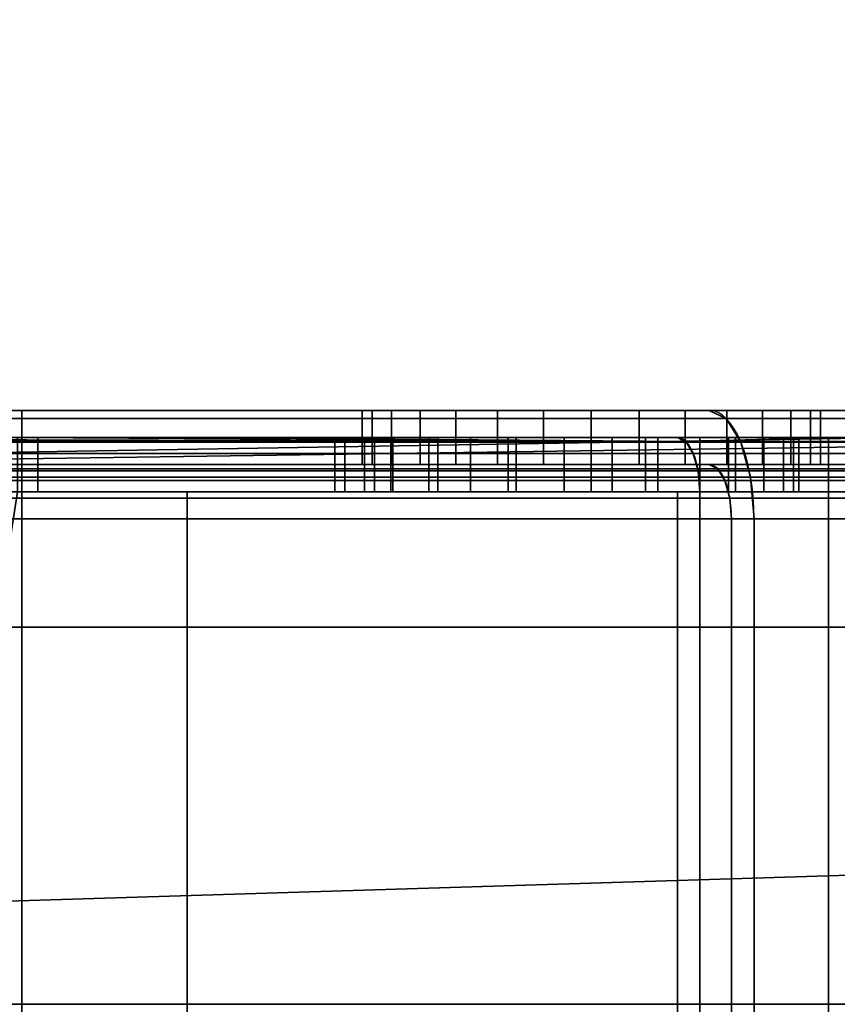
# Model space of a CAD drawing. Header units: millimetres. Extents: x -603 to 3703, y -115 to 193.
# Tile 449 of 656: x 1087 to 1103, y -25 to -7. Entities that reach past the tile are written whole.
import ezdxf

# ---------------------------------------------------------------- set-up
doc = ezdxf.new("R2010")
doc.units = ezdxf.units.MM
doc.layers.add('152', color=7, linetype='Continuous', true_color=0xffffff)

# ---------------------------------------------------------------- blocks, each defined once
blk = doc.blocks.new('UG_SURFACE_002')
at = {"layer": '152', "color": 252, "linetype": 'Continuous', "lineweight": 35}
for points in [[(2165, -18, 2212.25), (2165, 174.4, 2212.25), (835, 174.4, 2212.25), (835, -18, 2212.25)], [(985, -18, 2062.25), (985, 174.4, 2062.25), (2015, 174.4, 2062.25), (2015, -18, 2062.25)], [(2165, -18, 2212.25), (835, -18, 2212.25), (985, -18, 2062.25), (2015, -18, 2062.25)]]:
    blk.add_3dface(points, dxfattribs=at)
blk = doc.blocks.new('UG_SURFACE_055')
at = {"layer": '152', "color": 252, "linetype": 'Continuous', "lineweight": 35}
for points in [[(1023.5, -29.92, 2023.75), (1976.5, -29.92, 2023.75), (1976.5, 14.42, 2023.75), (1023.5, 14.42, 2023.75)], [(1025, -29.92, 2022.25), (1025, 14.42, 2022.25), (1975, 14.42, 2022.25), (1975, -29.92, 2022.25)], [(970, -18, 2077.25), (2030, -18, 2077.25), (2028.5, -18, 2075.75), (971.5, -18, 2075.75)], [(970, -18, 2077.25), (970, -29.92, 2077.25), (2030, -29.92, 2077.25), (2030, -18, 2077.25)], [(971.5, -18, 2075.75), (2028.5, -18, 2075.75), (2028.5, -29.92, 2075.75), (971.5, -29.92, 2075.75)]]:
    blk.add_3dface(points, dxfattribs=at)
blk = doc.blocks.new('UG_SURFACE_057')
at = {"layer": '152', "color": 252, "linetype": 'Continuous', "lineweight": 35}
for points in [[(1041, 4.014, -7.75), (1026, 4.014, -7.75), (1026, -24.953, -7.75), (1974, -24.953, -7.75)], [(1041, 4.014, -8.75), (1959, 4.014, -8.75), (1026, -24.953, -8.75)], [(1959, 4.014, -8.75), (1974, 4.014, -8.75), (1974, -24.953, -8.75), (1026, -24.953, -8.75)], [(1959, 4.014, -7.75), (1041, 4.014, -7.75), (1974, -24.953, -7.75)], [(1026, -25.835, -7.906), (1974, -25.835, -7.906), (1974, -24.953, -7.75), (1026, -24.953, -7.75)], [(1026, -24.953, -8.75), (1974, -24.953, -8.75), (1974, -25.493, -8.845), (1026, -25.493, -8.845)]]:
    blk.add_3dface(points, dxfattribs=at)
blk = doc.blocks.new('UG_SURFACE_197')
at = {"layer": '152', "color": 252, "linetype": 'Continuous', "lineweight": 35}
for points in [[(1100.489, -14.152, 1528.235), (1032, -14.152, 1528.235), (1032, -14, 1529), (1100.172, -14, 1529)], [(1078.785, -14, 1530.5), (1100.172, -14, 1529), (1032, -14, 1529)], [(1100.757, -14.586, 1527.586), (1032, -14.586, 1527.586), (1032, -14.152, 1528.235), (1100.489, -14.152, 1528.235)], [(1078.785, -14, 1530.5), (1080.698, -14, 1530.881), (1100.172, -14, 1529)], [(1100.172, -14, 1529), (1080.698, -14, 1530.881), (1082.32, -14, 1531.964)], [(1096.271, -14, 1544.617), (1082.32, -14, 1531.964), (1083.404, -14, 1533.587)], [(1082.32, -14, 1531.964), (1096.271, -14, 1544.617), (1098, -14, 1544.25), (1100.172, -14, 1529)], [(1083.404, -14, 1533.587), (1083.785, -14, 1535.5), (1094.842, -14, 1545.656), (1096.271, -14, 1544.617)], [(1083.785, -14, 1547.975), (1086.228, -14, 1550.527), (1093.773, -14, 1548.944), (1093.958, -14, 1547.187)], [(1093.958, -14, 1547.187), (1094.842, -14, 1545.656), (1083.785, -14, 1535.5), (1083.785, -14, 1547.975)], [(1086.853, -14, 1603.747), (1097.116, -14, 1552.657), (1095.502, -14, 1551.938), (1085.49, -14, 1560.489)], [(1087.161, -14, 1557.376), (1085.49, -14, 1560.489), (1095.502, -14, 1551.938)], [(1086.228, -14, 1550.527), (1087.422, -14, 1553.852), (1094.319, -14, 1550.625), (1093.773, -14, 1548.944)], [(1107, -14, 1610.172), (1098.884, -14, 1552.657), (1097.116, -14, 1552.657), (1086.853, -14, 1603.747)], [(1086.853, -14, 1603.747), (1087.5, -14, 1607), (1107, -14, 1610.172)], [(1086.853, -14, 1603.747), (1086.853, -15, 1603.747), (1087.5, -15, 1607), (1087.5, -14, 1607)], [(1095.502, -14, 1551.938), (1094.319, -14, 1550.625), (1087.422, -14, 1553.852), (1087.161, -14, 1557.376)], [(1100.172, -14, 1617), (1087.5, -14, 1617), (1087.5, -14.152, 1617.765), (1100.489, -14.152, 1617.765)], [(1087.5, -14, 1607), (1087.5, -14, 1617), (1100.172, -14, 1617), (1107, -14, 1610.172)], [(1087.5, -14, 1617), (1087.5, -14, 1607), (1087.5, -15, 1607), (1087.5, -15, 1617)], [(1087.5, -15, 1617), (1087.5, -15.076, 1617.383), (1087.5, -14.152, 1617.765), (1087.5, -14, 1617)], [(1100.489, -14.152, 1617.765), (1087.5, -14.152, 1617.765), (1087.5, -14.586, 1618.414), (1100.757, -14.586, 1618.414)], [(1087.5, -15.076, 1617.383), (1087.5, -15.293, 1617.707), (1087.5, -14.586, 1618.414), (1087.5, -14.152, 1617.765)], [(1093.773, -14, 1548.944), (1093.773, -15, 1548.944), (1093.958, -15, 1547.187), (1093.958, -14, 1547.187)], [(1094.319, -14, 1550.625), (1094.319, -15, 1550.625), (1093.773, -15, 1548.944), (1093.773, -14, 1548.944)], [(1093.958, -14, 1547.187), (1093.958, -15, 1547.187), (1094.842, -15, 1545.656), (1094.842, -14, 1545.656)], [(1095.502, -14, 1551.938), (1095.502, -15, 1551.938), (1094.319, -15, 1550.625), (1094.319, -14, 1550.625)], [(1094.842, -14, 1545.656), (1094.842, -15, 1545.656), (1096.271, -15, 1544.617), (1096.271, -14, 1544.617)], [(1097.116, -14, 1552.657), (1097.116, -15, 1552.657), (1095.502, -15, 1551.938), (1095.502, -14, 1551.938)], [(1096.271, -14, 1544.617), (1096.271, -15, 1544.617), (1098, -15, 1544.25), (1098, -14, 1544.25)], [(1098.884, -14, 1552.657), (1098.884, -15, 1552.657), (1097.116, -15, 1552.657), (1097.116, -14, 1552.657)], [(1107, -14, 1535.828), (1100.172, -14, 1529), (1098, -14, 1544.25), (1099.729, -14, 1544.617)], [(1098, -14, 1544.25), (1098, -15, 1544.25), (1099.729, -15, 1544.617), (1099.729, -14, 1544.617)], [(1100.498, -14, 1551.938), (1098.884, -14, 1552.657), (1107, -14, 1610.172)], [(1100.498, -14, 1551.938), (1100.498, -15, 1551.938), (1098.884, -15, 1552.657), (1098.884, -14, 1552.657)], [(1099.729, -14, 1544.617), (1101.158, -14, 1545.656), (1107, -14, 1535.828)], [(1099.729, -14, 1544.617), (1099.729, -15, 1544.617), (1101.158, -15, 1545.656), (1101.158, -14, 1545.656)], [(1107.765, -14.152, 1535.511), (1100.489, -14.152, 1528.235), (1100.172, -14, 1529), (1107, -14, 1535.828)], [(1100.489, -14.152, 1617.765), (1107.765, -14.152, 1610.489), (1107, -14, 1610.172), (1100.172, -14, 1617)], [(1108.414, -14.586, 1535.243), (1100.757, -14.586, 1527.586), (1100.489, -14.152, 1528.235), (1107.765, -14.152, 1535.511)], [(1100.757, -14.586, 1618.414), (1108.414, -14.586, 1610.757), (1107.765, -14.152, 1610.489), (1100.489, -14.152, 1617.765)], [(1107, -14, 1610.172), (1101.681, -14, 1550.625), (1100.498, -14, 1551.938)], [(1101.681, -14, 1550.625), (1101.681, -15, 1550.625), (1100.498, -15, 1551.938), (1100.498, -14, 1551.938)], [(1107, -14, 1535.828), (1101.158, -14, 1545.656), (1102.042, -14, 1547.187)], [(1101.158, -14, 1545.656), (1101.158, -15, 1545.656), (1102.042, -15, 1547.187), (1102.042, -14, 1547.187)], [(1102.227, -14, 1548.944), (1101.681, -14, 1550.625), (1107, -14, 1610.172), (1107, -14, 1535.828)], [(1102.227, -14, 1548.944), (1102.227, -15, 1548.944), (1101.681, -15, 1550.625), (1101.681, -14, 1550.625)], [(1102.042, -14, 1547.187), (1102.227, -14, 1548.944), (1107, -14, 1535.828)], [(1102.042, -14, 1547.187), (1102.042, -15, 1547.187), (1102.227, -15, 1548.944), (1102.227, -14, 1548.944)], [(1100.937, -15.235, 1527.152), (1032, -15.235, 1527.152), (1032, -14.586, 1527.586), (1100.757, -14.586, 1527.586)], [(1100.757, -14.586, 1618.414), (1087.5, -14.586, 1618.414), (1087.5, -15.235, 1618.848), (1100.937, -15.235, 1618.848)], [(1087.5, -15.293, 1617.707), (1087.5, -15.617, 1617.924), (1087.5, -15.235, 1618.848), (1087.5, -14.586, 1618.414)], [(1108.848, -15.235, 1535.063), (1100.937, -15.235, 1527.152), (1100.757, -14.586, 1527.586), (1108.414, -14.586, 1535.243)], [(1100.937, -15.235, 1618.848), (1108.848, -15.235, 1610.937), (1108.414, -14.586, 1610.757), (1100.757, -14.586, 1618.414)], [(1100.172, -15, 1529), (1032, -15, 1529), (1032, -15.076, 1528.617), (1100.33, -15.076, 1528.617)], [(1032, -15, 1529), (1100.172, -15, 1529), (1078.785, -15, 1530.5)], [(1085.49, -15, 1560.489), (1094.319, -15, 1550.625), (1095.502, -15, 1551.938), (1071.147, -15, 1603.747)], [(1072.99, -15, 1600.99), (1071.147, -15, 1603.747), (1095.502, -15, 1551.938)], [(1075.747, -15, 1599.147), (1072.99, -15, 1600.99), (1095.502, -15, 1551.938)], [(1095.502, -15, 1551.938), (1079, -15, 1598.5), (1075.747, -15, 1599.147)], [(1080.698, -15, 1530.881), (1078.785, -15, 1530.5), (1100.172, -15, 1529)], [(1082.253, -15, 1599.147), (1079, -15, 1598.5), (1095.502, -15, 1551.938), (1097.116, -15, 1552.657)], [(1082.32, -15, 1531.964), (1080.698, -15, 1530.881), (1100.172, -15, 1529)], [(1097.116, -15, 1552.657), (1085.01, -15, 1600.99), (1082.253, -15, 1599.147)], [(1083.404, -15, 1533.587), (1082.32, -15, 1531.964), (1100.172, -15, 1529)], [(1098, -15, 1544.25), (1083.785, -15, 1535.5), (1083.404, -15, 1533.587), (1100.172, -15, 1529)], [(1083.785, -15, 1547.975), (1083.785, -15, 1535.5), (1094.842, -15, 1545.656), (1093.958, -15, 1547.187)], [(1093.958, -15, 1547.187), (1093.773, -15, 1548.944), (1086.228, -15, 1550.527), (1083.785, -15, 1547.975)], [(1083.785, -15, 1535.5), (1098, -15, 1544.25), (1096.271, -15, 1544.617)], [(1096.271, -15, 1544.617), (1094.842, -15, 1545.656), (1083.785, -15, 1535.5)], [(1097.116, -15, 1552.657), (1086.853, -15, 1603.747), (1085.01, -15, 1600.99)], [(1094.319, -15, 1550.625), (1085.49, -15, 1560.489), (1087.161, -15, 1557.376)], [(1087.422, -15, 1553.852), (1086.228, -15, 1550.527), (1093.773, -15, 1548.944), (1094.319, -15, 1550.625)], [(1107, -15, 1610.172), (1087.5, -15, 1607), (1086.853, -15, 1603.747)], [(1086.853, -15, 1603.747), (1097.116, -15, 1552.657), (1098.884, -15, 1552.657), (1107, -15, 1610.172)], [(1094.319, -15, 1550.625), (1087.161, -15, 1557.376), (1087.422, -15, 1553.852)], [(1100.33, -15.076, 1617.383), (1087.5, -15.076, 1617.383), (1087.5, -15, 1617), (1100.172, -15, 1617)], [(1107, -15, 1610.172), (1100.172, -15, 1617), (1087.5, -15, 1617), (1087.5, -15, 1607)], [(1100.172, -15, 1529), (1107, -15, 1535.828), (1099.729, -15, 1544.617), (1098, -15, 1544.25)], [(1107, -15, 1610.172), (1098.884, -15, 1552.657), (1100.498, -15, 1551.938)], [(1107, -15, 1535.828), (1101.158, -15, 1545.656), (1099.729, -15, 1544.617)], [(1100.172, -15, 1617), (1107, -15, 1610.172), (1107.383, -15.076, 1610.33), (1100.33, -15.076, 1617.383)], [(1107, -15, 1535.828), (1100.172, -15, 1529), (1100.33, -15.076, 1528.617), (1107.383, -15.076, 1535.67)], [(1100.498, -15, 1551.938), (1101.681, -15, 1550.625), (1107, -15, 1610.172)], [(1102.042, -15, 1547.187), (1101.158, -15, 1545.656), (1107, -15, 1535.828)], [(1107, -15, 1535.828), (1107, -15, 1610.172), (1101.681, -15, 1550.625), (1102.227, -15, 1548.944)], [(1107, -15, 1535.828), (1102.227, -15, 1548.944), (1102.042, -15, 1547.187)], [(1100.33, -15.076, 1528.617), (1032, -15.076, 1528.617), (1032, -15.293, 1528.293), (1100.464, -15.293, 1528.293)], [(1101, -16, 1527), (1032, -16, 1527), (1032, -15.235, 1527.152), (1100.937, -15.235, 1527.152)], [(1100.464, -15.293, 1617.707), (1087.5, -15.293, 1617.707), (1087.5, -15.076, 1617.383), (1100.33, -15.076, 1617.383)], [(1100.937, -15.235, 1618.848), (1087.5, -15.235, 1618.848), (1087.5, -16, 1619), (1101, -16, 1619)], [(1087.5, -16, 1619), (1087.5, -15.235, 1618.848), (1087.5, -15.617, 1617.924), (1087.5, -16, 1618)], [(1100.33, -15.076, 1617.383), (1107.383, -15.076, 1610.33), (1107.707, -15.293, 1610.464), (1100.464, -15.293, 1617.707)], [(1107.383, -15.076, 1535.67), (1100.33, -15.076, 1528.617), (1100.464, -15.293, 1528.293), (1107.707, -15.293, 1535.536)], [(1109, -16, 1535), (1101, -16, 1527), (1100.937, -15.235, 1527.152), (1108.848, -15.235, 1535.063)], [(1101, -16, 1619), (1109, -16, 1611), (1108.848, -15.235, 1610.937), (1100.937, -15.235, 1618.848)], [(1100.464, -15.293, 1528.293), (1032, -15.293, 1528.293), (1032, -15.617, 1528.076), (1100.554, -15.617, 1528.076)], [(1100.554, -15.617, 1617.924), (1087.5, -15.617, 1617.924), (1087.5, -15.293, 1617.707), (1100.464, -15.293, 1617.707)], [(1100.464, -15.293, 1617.707), (1107.707, -15.293, 1610.464), (1107.924, -15.617, 1610.554), (1100.554, -15.617, 1617.924)], [(1107.707, -15.293, 1535.536), (1100.464, -15.293, 1528.293), (1100.554, -15.617, 1528.076), (1107.924, -15.617, 1535.446)], [(1100.554, -15.617, 1528.076), (1032, -15.617, 1528.076), (1032, -16, 1528), (1100.586, -16, 1528)], [(1100.586, -16, 1618), (1087.5, -16, 1618), (1087.5, -15.617, 1617.924), (1100.554, -15.617, 1617.924)], [(1100.554, -15.617, 1617.924), (1107.924, -15.617, 1610.554), (1108, -16, 1610.586), (1100.586, -16, 1618)], [(1107.924, -15.617, 1535.446), (1100.554, -15.617, 1528.076), (1100.586, -16, 1528), (1108, -16, 1535.414)], [(1032, -16, 1527), (1101, -16, 1527), (1101, -28, 1527), (1032, -28, 1527)], [(1032, -28, 1528), (1100.586, -28, 1528), (1100.586, -16, 1528), (1032, -16, 1528)], [(1087.5, -28, 1619), (1101, -28, 1619), (1101, -16, 1619), (1087.5, -16, 1619)], [(1087.5, -28, 1619), (1087.5, -16, 1619), (1087.5, -16, 1618), (1087.5, -28, 1618)], [(1087.5, -28, 1618), (1087.5, -16, 1618), (1100.586, -16, 1618), (1100.586, -28, 1618)], [(1108, -28, 1610.586), (1100.586, -28, 1618), (1100.586, -16, 1618), (1108, -16, 1610.586)], [(1100.586, -28, 1528), (1108, -28, 1535.414), (1108, -16, 1535.414), (1100.586, -16, 1528)], [(1101, -16, 1527), (1109, -16, 1535), (1109, -28, 1535), (1101, -28, 1527)], [(1109, -16, 1611), (1101, -16, 1619), (1101, -28, 1619), (1109, -28, 1611)]]:
    blk.add_3dface(points, dxfattribs=at)
blk = doc.blocks.new('UG_SURFACE_198')
at = {"layer": '152', "color": 252, "linetype": 'Continuous', "lineweight": 35}
for points in [[(1032, -14.576, 1158.183), (1099.744, -14.576, 1158.183), (1070.58, -14.5, 1157.8), (1067.455, -14.5, 1157.8)], [(1099.744, -14.576, 1004.817), (1032, -14.576, 1004.817), (1064.375, -14.5, 1005.2), (1067.455, -14.5, 1005.2)], [(1099.744, -14.576, 1004.817), (1067.455, -14.5, 1005.2), (1070.58, -14.5, 1005.2)], [(1099.744, -14.576, 1158.183), (1087.42, -14.5, 1157.8), (1070.58, -14.5, 1157.8)], [(1070.58, -14.5, 1005.2), (1087.42, -14.5, 1005.2), (1099.744, -14.576, 1004.817)], [(1099.744, -14.576, 1158.183), (1090.546, -14.5, 1157.8), (1087.42, -14.5, 1157.8)], [(1099.744, -14.576, 1004.817), (1087.42, -14.5, 1005.2), (1090.546, -14.5, 1005.2)], [(1090.546, -14.5, 1015.975), (1087.42, -14.5, 1015.975), (1087.42, -14.5, 1031.931), (1087.793, -14.5, 1033.079)], [(1087.793, -14.5, 1033.079), (1087.42, -14.5, 1036.612), (1087.42, -14.5, 1036.97), (1090.546, -14.5, 1036.97)], [(1087.42, -14.5, 1005.2), (1087.42, -14.5, 1015.975), (1090.546, -14.5, 1015.975), (1090.546, -14.5, 1005.2)], [(1087.42, -14.5, 1036.97), (1087.42, -14.5, 1061.42), (1090.546, -14.5, 1061.42), (1090.546, -14.5, 1036.97)], [(1087.42, -14.5, 1061.42), (1087.42, -14.5, 1093), (1090.546, -14.5, 1093), (1090.546, -14.5, 1061.42)], [(1087.42, -14.5, 1093), (1087.42, -14.5, 1112), (1090.546, -14.5, 1112), (1090.546, -14.5, 1093)], [(1087.42, -14.5, 1112), (1087.42, -14.5, 1157.8), (1090.546, -14.5, 1157.8), (1090.546, -14.5, 1112)], [(1087.42, -14.5, 1036.612), (1087.793, -14.5, 1033.079), (1087.793, -15.5, 1033.079), (1087.42, -15.5, 1036.612)], [(1087.42, -15.5, 1031.931), (1087.793, -15.5, 1033.079), (1087.793, -14.5, 1033.079), (1087.42, -14.5, 1031.931)], [(1087.793, -14.5, 1033.079), (1090.546, -14.5, 1036.97), (1090.546, -14.5, 1015.975)], [(1099.744, -14.576, 1158.183), (1099.586, -14.5, 1157.8), (1090.546, -14.5, 1157.8)], [(1090.546, -14.5, 1005.2), (1099.586, -14.5, 1005.2), (1099.744, -14.576, 1004.817)], [(1090.546, -14.5, 1015.975), (1090.546, -14.5, 1036.97), (1093.273, -14.5, 1027.294), (1093.458, -14.5, 1025.537)], [(1090.546, -14.5, 1036.97), (1093.819, -14.5, 1028.975), (1093.273, -14.5, 1027.294)], [(1090.546, -14.5, 1036.97), (1096.616, -14.5, 1031.007), (1095.002, -14.5, 1030.288)], [(1095.002, -14.5, 1030.288), (1093.819, -14.5, 1028.975), (1090.546, -14.5, 1036.97)], [(1090.546, -14.5, 1015.975), (1094.342, -14.5, 1024.006), (1095.771, -14.5, 1022.967)], [(1090.546, -14.5, 1036.97), (1102.375, -14.5, 1036.97), (1098.384, -14.5, 1031.007), (1096.616, -14.5, 1031.007)], [(1093.458, -14.5, 1025.537), (1094.342, -14.5, 1024.006), (1090.546, -14.5, 1015.975)], [(1095.771, -14.5, 1022.967), (1097.5, -14.5, 1022.6), (1102.375, -14.5, 1015.975), (1090.546, -14.5, 1015.975)], [(1090.546, -14.5, 1015.975), (1102.375, -14.5, 1015.975), (1102.375, -14.5, 1007.989), (1099.586, -14.5, 1005.2)], [(1090.546, -14.5, 1157.8), (1099.586, -14.5, 1157.8), (1102.375, -14.5, 1155.011)], [(1102.375, -14.5, 1093), (1090.546, -14.5, 1093), (1096.469, -14.5, 1102.304), (1098, -14.5, 1102)], [(1090.546, -14.5, 1112), (1102.375, -14.5, 1112), (1099, -14.5, 1110), (1098, -14.5, 1110)], [(1090.546, -14.5, 1093), (1095.172, -14.5, 1103.172), (1096.469, -14.5, 1102.304)], [(1090.546, -14.5, 1093), (1090.546, -14.5, 1112), (1094, -14.5, 1106), (1094.304, -14.5, 1104.469)], [(1090.546, -14.5, 1112), (1095.172, -14.5, 1108.828), (1094.304, -14.5, 1107.531)], [(1098, -14.5, 1110), (1096.469, -14.5, 1109.696), (1090.546, -14.5, 1112)], [(1094.304, -14.5, 1107.531), (1094, -14.5, 1106), (1090.546, -14.5, 1112)], [(1094.304, -14.5, 1104.469), (1095.172, -14.5, 1103.172), (1090.546, -14.5, 1093)], [(1096.469, -14.5, 1109.696), (1095.172, -14.5, 1108.828), (1090.546, -14.5, 1112)], [(1102.375, -14.5, 1155.011), (1102.375, -14.5, 1112), (1090.546, -14.5, 1112), (1090.546, -14.5, 1157.8)], [(1099.586, -14.5, 1005.2), (1090.546, -14.5, 1005.2), (1090.546, -14.5, 1015.975)], [(1090.546, -14.5, 1036.97), (1090.546, -14.5, 1061.42), (1102.375, -14.5, 1061.42), (1102.375, -14.5, 1036.97)], [(1090.546, -14.5, 1061.42), (1090.546, -14.5, 1093), (1102.375, -14.5, 1093), (1102.375, -14.5, 1061.42)], [(1093.273, -14.5, 1027.294), (1093.273, -15.5, 1027.294), (1093.458, -15.5, 1025.537), (1093.458, -14.5, 1025.537)], [(1093.819, -14.5, 1028.975), (1093.819, -15.5, 1028.975), (1093.273, -15.5, 1027.294), (1093.273, -14.5, 1027.294)], [(1093.458, -14.5, 1025.537), (1093.458, -15.5, 1025.537), (1094.342, -15.5, 1024.006), (1094.342, -14.5, 1024.006)], [(1095.002, -14.5, 1030.288), (1095.002, -15.5, 1030.288), (1093.819, -15.5, 1028.975), (1093.819, -14.5, 1028.975)], [(1094, -15.5, 1106), (1094, -14.5, 1106), (1094.304, -14.5, 1107.531), (1094.304, -15.5, 1107.531)], [(1094.304, -15.5, 1104.469), (1094.304, -14.5, 1104.469), (1094, -14.5, 1106), (1094, -15.5, 1106)], [(1094.304, -15.5, 1107.531), (1094.304, -14.5, 1107.531), (1095.172, -14.5, 1108.828), (1095.172, -15.5, 1108.828)], [(1095.172, -15.5, 1103.172), (1095.172, -14.5, 1103.172), (1094.304, -14.5, 1104.469), (1094.304, -15.5, 1104.469)], [(1094.342, -14.5, 1024.006), (1094.342, -15.5, 1024.006), (1095.771, -15.5, 1022.967), (1095.771, -14.5, 1022.967)], [(1096.616, -14.5, 1031.007), (1096.616, -15.5, 1031.007), (1095.002, -15.5, 1030.288), (1095.002, -14.5, 1030.288)], [(1095.172, -15.5, 1108.828), (1095.172, -14.5, 1108.828), (1096.469, -14.5, 1109.696), (1096.469, -15.5, 1109.696)], [(1096.469, -15.5, 1102.304), (1096.469, -14.5, 1102.304), (1095.172, -14.5, 1103.172), (1095.172, -15.5, 1103.172)], [(1095.771, -14.5, 1022.967), (1095.771, -15.5, 1022.967), (1097.5, -15.5, 1022.6), (1097.5, -14.5, 1022.6)], [(1096.469, -15.5, 1109.696), (1096.469, -14.5, 1109.696), (1098, -14.5, 1110), (1098, -15.5, 1110)], [(1098, -15.5, 1102), (1098, -14.5, 1102), (1096.469, -14.5, 1102.304), (1096.469, -15.5, 1102.304)], [(1098.384, -14.5, 1031.007), (1098.384, -15.5, 1031.007), (1096.616, -15.5, 1031.007), (1096.616, -14.5, 1031.007)], [(1102.375, -14.5, 1015.975), (1097.5, -14.5, 1022.6), (1099.229, -14.5, 1022.967)], [(1097.5, -14.5, 1022.6), (1097.5, -15.5, 1022.6), (1099.229, -15.5, 1022.967), (1099.229, -14.5, 1022.967)], [(1102.375, -14.5, 1093), (1098, -14.5, 1102), (1099, -14.5, 1102)], [(1098, -14.5, 1110), (1099, -14.5, 1110), (1099, -15.5, 1110), (1098, -15.5, 1110)], [(1099, -14.5, 1102), (1098, -14.5, 1102), (1098, -15.5, 1102), (1099, -15.5, 1102)], [(1099.998, -14.5, 1030.288), (1098.384, -14.5, 1031.007), (1102.375, -14.5, 1036.97)], [(1099.998, -14.5, 1030.288), (1099.998, -15.5, 1030.288), (1098.384, -15.5, 1031.007), (1098.384, -14.5, 1031.007)], [(1099, -14.5, 1102), (1100.531, -14.5, 1102.304), (1102.375, -14.5, 1093)], [(1102.375, -14.5, 1112), (1100.531, -14.5, 1109.696), (1099, -14.5, 1110)], [(1100.531, -15.5, 1102.304), (1100.531, -14.5, 1102.304), (1099, -14.5, 1102), (1099, -15.5, 1102)], [(1099, -15.5, 1110), (1099, -14.5, 1110), (1100.531, -14.5, 1109.696), (1100.531, -15.5, 1109.696)], [(1099.229, -14.5, 1022.967), (1100.658, -14.5, 1024.006), (1102.375, -14.5, 1015.975)], [(1099.229, -14.5, 1022.967), (1099.229, -15.5, 1022.967), (1100.658, -15.5, 1024.006), (1100.658, -14.5, 1024.006)], [(1102.375, -14.5, 1155.011), (1099.586, -14.5, 1157.8), (1099.744, -14.576, 1158.183)], [(1099.744, -14.576, 1004.817), (1099.586, -14.5, 1005.2), (1102.375, -14.5, 1007.989)], [(1099.744, -14.576, 1158.183), (1108.383, -14.576, 1149.544), (1108, -14.5, 1149.386), (1102.375, -14.5, 1155.011)], [(1102.375, -14.5, 1007.989), (1108, -14.5, 1013.614), (1108.383, -14.576, 1013.456), (1099.744, -14.576, 1004.817)], [(1102.375, -14.5, 1036.97), (1101.181, -14.5, 1028.975), (1099.998, -14.5, 1030.288)], [(1101.181, -14.5, 1028.975), (1101.181, -15.5, 1028.975), (1099.998, -15.5, 1030.288), (1099.998, -14.5, 1030.288)], [(1100.531, -14.5, 1102.304), (1101.828, -14.5, 1103.172), (1102.375, -14.5, 1093)], [(1102.375, -14.5, 1112), (1101.828, -14.5, 1108.828), (1100.531, -14.5, 1109.696)], [(1101.828, -15.5, 1103.172), (1101.828, -14.5, 1103.172), (1100.531, -14.5, 1102.304), (1100.531, -15.5, 1102.304)], [(1100.531, -15.5, 1109.696), (1100.531, -14.5, 1109.696), (1101.828, -14.5, 1108.828), (1101.828, -15.5, 1108.828)], [(1102.375, -14.5, 1015.975), (1100.658, -14.5, 1024.006), (1101.542, -14.5, 1025.537)], [(1100.658, -14.5, 1024.006), (1100.658, -15.5, 1024.006), (1101.542, -15.5, 1025.537), (1101.542, -14.5, 1025.537)], [(1101.727, -14.5, 1027.294), (1101.181, -14.5, 1028.975), (1102.375, -14.5, 1036.97)], [(1101.727, -14.5, 1027.294), (1101.727, -15.5, 1027.294), (1101.181, -15.5, 1028.975), (1101.181, -14.5, 1028.975)], [(1102.375, -14.5, 1015.975), (1101.542, -14.5, 1025.537), (1101.727, -14.5, 1027.294)], [(1101.542, -14.5, 1025.537), (1101.542, -15.5, 1025.537), (1101.727, -15.5, 1027.294), (1101.727, -14.5, 1027.294)], [(1101.727, -14.5, 1027.294), (1102.375, -14.5, 1036.97), (1102.375, -14.5, 1015.975)], [(1102.375, -14.5, 1112), (1102.375, -14.5, 1108.01), (1101.828, -14.5, 1108.828)], [(1101.828, -14.5, 1103.172), (1102.375, -14.5, 1103.99), (1102.375, -14.5, 1093)], [(1102.375, -14.5, 1103.99), (1101.828, -14.5, 1103.172), (1101.828, -15.5, 1103.172), (1102.375, -15.5, 1103.99)], [(1102.375, -15.5, 1108.01), (1101.828, -15.5, 1108.828), (1101.828, -14.5, 1108.828), (1102.375, -14.5, 1108.01)], [(1108, -14.5, 1093), (1102.375, -14.5, 1093), (1102.375, -14.5, 1103.99), (1102.695, -14.5, 1104.469)], [(1102.695, -14.5, 1107.531), (1102.375, -14.5, 1108.01), (1102.375, -14.5, 1112), (1108, -14.5, 1112)], [(1108, -14.5, 1149.386), (1108, -14.5, 1112), (1102.375, -14.5, 1112), (1102.375, -14.5, 1155.011)], [(1102.375, -14.5, 1007.989), (1102.375, -14.5, 1015.975), (1108, -14.5, 1015.975), (1108, -14.5, 1013.614)], [(1102.375, -14.5, 1015.975), (1102.375, -14.5, 1036.97), (1108, -14.5, 1036.97), (1108, -14.5, 1015.975)], [(1102.375, -14.5, 1036.97), (1102.375, -14.5, 1061.42), (1108, -14.5, 1061.42), (1108, -14.5, 1036.97)], [(1102.375, -14.5, 1061.42), (1102.375, -14.5, 1093), (1108, -14.5, 1093), (1108, -14.5, 1061.42)], [(1102.375, -14.5, 1108.01), (1102.695, -14.5, 1107.531), (1102.695, -15.5, 1107.531), (1102.375, -15.5, 1108.01)], [(1102.375, -15.5, 1103.99), (1102.695, -15.5, 1104.469), (1102.695, -14.5, 1104.469), (1102.375, -14.5, 1103.99)], [(1099.744, -14.576, 1158.183), (1032, -14.576, 1158.183), (1032, -14.793, 1158.507), (1099.879, -14.793, 1158.507)], [(1099.879, -14.793, 1004.493), (1032, -14.793, 1004.493), (1032, -14.576, 1004.817), (1099.744, -14.576, 1004.817)], [(1108.383, -14.576, 1149.544), (1099.744, -14.576, 1158.183), (1099.879, -14.793, 1158.507), (1108.707, -14.793, 1149.679)], [(1099.744, -14.576, 1004.817), (1108.383, -14.576, 1013.456), (1108.707, -14.793, 1013.321), (1099.879, -14.793, 1004.493)], [(1099.879, -14.793, 1158.507), (1032, -14.793, 1158.507), (1032, -15.117, 1158.724), (1099.968, -15.117, 1158.724)], [(1099.968, -15.117, 1004.276), (1032, -15.117, 1004.276), (1032, -14.793, 1004.493), (1099.879, -14.793, 1004.493)], [(1108.707, -14.793, 1149.679), (1099.879, -14.793, 1158.507), (1099.968, -15.117, 1158.724), (1108.924, -15.117, 1149.768)], [(1099.879, -14.793, 1004.493), (1108.707, -14.793, 1013.321), (1108.924, -15.117, 1013.232), (1099.968, -15.117, 1004.276)], [(1099.968, -15.117, 1158.724), (1032, -15.117, 1158.724), (1032, -15.5, 1158.8), (1100, -15.5, 1158.8)], [(1100, -15.5, 1004.2), (1032, -15.5, 1004.2), (1032, -15.117, 1004.276), (1099.968, -15.117, 1004.276)], [(1108.924, -15.117, 1149.768), (1099.968, -15.117, 1158.724), (1100, -15.5, 1158.8), (1109, -15.5, 1149.8)], [(1099.968, -15.117, 1004.276), (1108.924, -15.117, 1013.232), (1109, -15.5, 1013.2), (1100, -15.5, 1004.2)], [(1032, -15.5, 1004.2), (1100, -15.5, 1004.2), (1100, -28.5, 1004.2), (1032, -28.5, 1004.2)], [(1100, -15.5, 1158.8), (1032, -15.5, 1158.8), (1032, -28.5, 1158.8), (1100, -28.5, 1158.8)], [(1085.42, -28.5, 1005.2), (1090.546, -28.5, 1005.2), (1090.546, -15.5, 1005.2), (1087.42, -15.5, 1005.2)], [(1087.42, -15.5, 1157.8), (1090.546, -15.5, 1157.8), (1090.546, -28.5, 1157.8), (1085.42, -28.5, 1157.8)], [(1090.546, -15.5, 1036.97), (1087.42, -15.5, 1036.97), (1087.42, -15.5, 1036.612), (1087.793, -15.5, 1033.079)], [(1087.793, -15.5, 1033.079), (1087.42, -15.5, 1031.931), (1087.42, -15.5, 1015.975), (1090.546, -15.5, 1015.975)], [(1090.546, -15.5, 1005.2), (1090.546, -15.5, 1015.975), (1087.42, -15.5, 1015.975), (1087.42, -15.5, 1005.2)], [(1090.546, -15.5, 1036.97), (1090.546, -15.5, 1061.42), (1087.42, -15.5, 1061.42), (1087.42, -15.5, 1036.97)], [(1090.546, -15.5, 1061.42), (1090.546, -15.5, 1093), (1087.42, -15.5, 1093), (1087.42, -15.5, 1061.42)], [(1090.546, -15.5, 1093), (1090.546, -15.5, 1112), (1087.42, -15.5, 1112), (1087.42, -15.5, 1093)], [(1090.546, -15.5, 1112), (1090.546, -15.5, 1157.8), (1087.42, -15.5, 1157.8), (1087.42, -15.5, 1112)], [(1090.546, -15.5, 1015.975), (1090.546, -15.5, 1036.97), (1087.793, -15.5, 1033.079)], [(1090.546, -28.5, 1005.2), (1099.586, -28.5, 1005.2), (1099.586, -15.5, 1005.2), (1090.546, -15.5, 1005.2)], [(1090.546, -15.5, 1157.8), (1099.586, -15.5, 1157.8), (1099.586, -28.5, 1157.8), (1090.546, -28.5, 1157.8)], [(1090.546, -15.5, 1015.975), (1094.342, -15.5, 1024.006), (1093.458, -15.5, 1025.537)], [(1090.546, -15.5, 1036.97), (1093.819, -15.5, 1028.975), (1095.002, -15.5, 1030.288)], [(1093.458, -15.5, 1025.537), (1093.273, -15.5, 1027.294), (1090.546, -15.5, 1036.97), (1090.546, -15.5, 1015.975)], [(1102.375, -15.5, 1036.97), (1090.546, -15.5, 1036.97), (1096.616, -15.5, 1031.007), (1098.384, -15.5, 1031.007)], [(1093.273, -15.5, 1027.294), (1093.819, -15.5, 1028.975), (1090.546, -15.5, 1036.97)], [(1095.002, -15.5, 1030.288), (1096.616, -15.5, 1031.007), (1090.546, -15.5, 1036.97)], [(1090.546, -15.5, 1015.975), (1102.375, -15.5, 1015.975), (1097.5, -15.5, 1022.6), (1095.771, -15.5, 1022.967)], [(1095.771, -15.5, 1022.967), (1094.342, -15.5, 1024.006), (1090.546, -15.5, 1015.975)], [(1102.375, -15.5, 1112), (1090.546, -15.5, 1112), (1098, -15.5, 1110), (1099, -15.5, 1110)], [(1090.546, -15.5, 1112), (1096.469, -15.5, 1109.696), (1098, -15.5, 1110)], [(1090.546, -15.5, 1112), (1095.172, -15.5, 1108.828), (1096.469, -15.5, 1109.696)], [(1090.546, -15.5, 1112), (1094, -15.5, 1106), (1094.304, -15.5, 1107.531)], [(1090.546, -15.5, 1093), (1095.172, -15.5, 1103.172), (1094.304, -15.5, 1104.469)], [(1098, -15.5, 1102), (1096.469, -15.5, 1102.304), (1090.546, -15.5, 1093), (1102.375, -15.5, 1093)], [(1094.304, -15.5, 1104.469), (1094, -15.5, 1106), (1090.546, -15.5, 1112), (1090.546, -15.5, 1093)], [(1094.304, -15.5, 1107.531), (1095.172, -15.5, 1108.828), (1090.546, -15.5, 1112)], [(1096.469, -15.5, 1102.304), (1095.172, -15.5, 1103.172), (1090.546, -15.5, 1093)], [(1090.546, -15.5, 1157.8), (1090.546, -15.5, 1112), (1102.375, -15.5, 1112), (1102.375, -15.5, 1155.011)], [(1090.546, -15.5, 1015.975), (1090.546, -15.5, 1005.2), (1099.586, -15.5, 1005.2)], [(1099.586, -15.5, 1005.2), (1102.375, -15.5, 1007.989), (1102.375, -15.5, 1015.975), (1090.546, -15.5, 1015.975)], [(1102.375, -15.5, 1155.011), (1099.586, -15.5, 1157.8), (1090.546, -15.5, 1157.8)], [(1102.375, -15.5, 1036.97), (1102.375, -15.5, 1061.42), (1090.546, -15.5, 1061.42), (1090.546, -15.5, 1036.97)], [(1102.375, -15.5, 1061.42), (1102.375, -15.5, 1093), (1090.546, -15.5, 1093), (1090.546, -15.5, 1061.42)], [(1099.229, -15.5, 1022.967), (1097.5, -15.5, 1022.6), (1102.375, -15.5, 1015.975)], [(1102.375, -15.5, 1093), (1099, -15.5, 1102), (1098, -15.5, 1102)], [(1102.375, -15.5, 1036.97), (1098.384, -15.5, 1031.007), (1099.998, -15.5, 1030.288)], [(1099, -15.5, 1110), (1100.531, -15.5, 1109.696), (1102.375, -15.5, 1112)], [(1102.375, -15.5, 1093), (1100.531, -15.5, 1102.304), (1099, -15.5, 1102)], [(1102.375, -15.5, 1015.975), (1100.658, -15.5, 1024.006), (1099.229, -15.5, 1022.967)], [(1102.375, -15.5, 1007.989), (1099.586, -15.5, 1005.2), (1099.586, -28.5, 1005.2), (1102.375, -28.5, 1007.989)], [(1102.375, -28.5, 1155.011), (1099.586, -28.5, 1157.8), (1099.586, -15.5, 1157.8), (1102.375, -15.5, 1155.011)], [(1099.998, -15.5, 1030.288), (1101.181, -15.5, 1028.975), (1102.375, -15.5, 1036.97)], [(1100, -15.5, 1004.2), (1109, -15.5, 1013.2), (1109, -28.5, 1013.2), (1100, -28.5, 1004.2)], [(1100, -28.5, 1158.8), (1109, -28.5, 1149.8), (1109, -15.5, 1149.8), (1100, -15.5, 1158.8)], [(1100.531, -15.5, 1109.696), (1101.828, -15.5, 1108.828), (1102.375, -15.5, 1112)], [(1102.375, -15.5, 1093), (1101.828, -15.5, 1103.172), (1100.531, -15.5, 1102.304)], [(1101.542, -15.5, 1025.537), (1100.658, -15.5, 1024.006), (1102.375, -15.5, 1015.975)], [(1102.375, -15.5, 1036.97), (1101.181, -15.5, 1028.975), (1101.727, -15.5, 1027.294)], [(1101.727, -15.5, 1027.294), (1101.542, -15.5, 1025.537), (1102.375, -15.5, 1015.975)], [(1102.375, -15.5, 1015.975), (1102.375, -15.5, 1036.97), (1101.727, -15.5, 1027.294)], [(1102.375, -15.5, 1093), (1102.375, -15.5, 1103.99), (1101.828, -15.5, 1103.172)], [(1101.828, -15.5, 1108.828), (1102.375, -15.5, 1108.01), (1102.375, -15.5, 1112)], [(1102.375, -28.5, 1007.989), (1108, -28.5, 1013.614), (1108, -15.5, 1013.614), (1102.375, -15.5, 1007.989)], [(1102.375, -15.5, 1155.011), (1108, -15.5, 1149.386), (1108, -28.5, 1149.386), (1102.375, -28.5, 1155.011)], [(1108, -15.5, 1112), (1102.375, -15.5, 1112), (1102.375, -15.5, 1108.01), (1102.695, -15.5, 1107.531)], [(1108, -15.5, 1013.614), (1108, -15.5, 1015.975), (1102.375, -15.5, 1015.975), (1102.375, -15.5, 1007.989)], [(1102.375, -15.5, 1155.011), (1102.375, -15.5, 1112), (1108, -15.5, 1112), (1108, -15.5, 1149.386)], [(1102.695, -15.5, 1104.469), (1102.375, -15.5, 1103.99), (1102.375, -15.5, 1093), (1108, -15.5, 1093)], [(1108, -15.5, 1015.975), (1108, -15.5, 1036.97), (1102.375, -15.5, 1036.97), (1102.375, -15.5, 1015.975)], [(1108, -15.5, 1036.97), (1108, -15.5, 1061.42), (1102.375, -15.5, 1061.42), (1102.375, -15.5, 1036.97)], [(1108, -15.5, 1061.42), (1108, -15.5, 1093), (1102.375, -15.5, 1093), (1102.375, -15.5, 1061.42)]]:
    blk.add_3dface(points, dxfattribs=at)
blk = doc.blocks.new('UG_SURFACE_199')
at = {"layer": '152', "color": 35, "linetype": 'Continuous', "lineweight": 35}
for points in [[(1971, -34, 2019), (1971, 0, 2019), (1029, -15.75, 2019), (1029, -28.25, 2019)], [(1971, 0, 2019), (1029, 0, 2019), (1029, -15.75, 2019)], [(1971, -2), (1971, -34), (1029, -28.25), (1029, -15.75)], [(1029, -15.75), (1029, -2), (1971, -2)]]:
    blk.add_3dface(points, dxfattribs=at)

msp = doc.modelspace()

# ---------------------------------------------------------------- linework, layer by layer
at = {"layer": '152', "linetype": 'Continuous', "lineweight": -3}
for p, q in [((1100.172, -14, 1529), (1032, -14, 1529)), ((1087.5, -14, 1607), (1087.5, -15, 1607)), ((1087.5, -14, 1617), (1100.172, -14, 1617)), ((1087.5, -14, 1617), (1087.5, -14, 1607)), ((1087.5, -14, 1617), (1100.172, -14, 1617)), ((1107, -14, 1535.828), (1100.172, -14, 1529)), ((1100.172, -14, 1617), (1107, -14, 1610.172)), ((1099.586, -14.5, 1005.2), (1032, -14.5, 1005.2)), ((1032, -14.5, 1157.8), (1099.586, -14.5, 1157.8)), ((1098, -15.5, 1110), (1098, -14.5, 1110)), ((1098, -14.5, 1102), (1099, -14.5, 1102)), ((1098, -15.5, 1102), (1098, -14.5, 1102)), ((1099, -14.5, 1110), (1098, -14.5, 1110)), ((1099, -15.5, 1102), (1099, -14.5, 1102)), ((1099, -15.5, 1110), (1099, -14.5, 1110)), ((1099.586, -14.5, 1157.8), (1108, -14.5, 1149.386)), ((1108, -14.5, 1013.614), (1099.586, -14.5, 1005.2)), ((1100.172, -15, 1529), (1032, -15, 1529)), ((1087.5, -15, 1617), (1087.5, -15, 1607)), ((1087.5, -15, 1617), (1100.172, -15, 1617)), ((1087.5, -15, 1617), (1100.172, -15, 1617)), ((1107, -15, 1535.828), (1100.172, -15, 1529)), ((1100.172, -15, 1617), (1107, -15, 1610.172)), ((1032, -15.5, 1157.8), (1099.586, -15.5, 1157.8)), ((1100, -15.5, 1158.8), (1032, -15.5, 1158.8)), ((1032, -15.5, 1005.2), (1099.586, -15.5, 1005.2)), ((1032, -15.5, 1004.2), (1100, -15.5, 1004.2)), ((1099, -15.5, 1102), (1098, -15.5, 1102)), ((1098, -15.5, 1110), (1099, -15.5, 1110)), ((1108, -15.5, 1013.614), (1099.586, -15.5, 1005.2)), ((1099.586, -15.5, 1157.8), (1108, -15.5, 1149.386)), ((1099.586, -28.5, 1157.8), (1099.586, -15.5, 1157.8)), ((1099.586, -15.5, 1005.2), (1099.586, -28.5, 1005.2)), ((1100, -28.5, 1158.8), (1100, -15.5, 1158.8)), ((1109, -15.5, 1149.8), (1100, -15.5, 1158.8)), ((1100, -15.5, 1004.2), (1100, -28.5, 1004.2)), ((1100, -15.5, 1004.2), (1109, -15.5, 1013.2)), ((1032, -16, 1527), (1101, -16, 1527)), ((1032, -16, 1528), (1100.586, -16, 1528)), ((1087.5, -28, 1619), (1087.5, -16, 1619)), ((1087.5, -28, 1618), (1087.5, -16, 1618)), ((1101, -16, 1619), (1087.5, -16, 1619)), ((1100.586, -16, 1618), (1087.5, -16, 1618)), ((1100.586, -16, 1528), (1100.586, -28, 1528)), ((1108, -16, 1610.586), (1100.586, -16, 1618)), ((1100.586, -28, 1618), (1100.586, -16, 1618)), ((1100.586, -16, 1528), (1108, -16, 1535.414)), ((1101, -16, 1527), (1101, -28, 1527)), ((1101, -28, 1619), (1101, -16, 1619)), ((1101, -16, 1527), (1109, -16, 1535)), ((1109, -16, 1611), (1101, -16, 1619)), ((2165, -18, 2212.25), (835, -18, 2212.25)), ((2030, -18, 2077.25), (970, -18, 2077.25)), ((2028.5, -18, 2075.75), (971.5, -18, 2075.75)), ((985, -18, 2062.25), (2015, -18, 2062.25))]:
    msp.add_line(p, q, dxfattribs=at)
at = {"layer": '152', "linetype": 'Continuous', "lineweight": -3, "extrusion": (0, -1, 0)}
for centre in [(1098, 1548.5, 14), (1097.5, 1026.85, 14.5), (1098, 1548.5, 15), (1097.5, 1026.85, 15.5)]:
    msp.add_circle(centre, 4.25, dxfattribs=at)
at = {"layer": '152', "linetype": 'Continuous', "lineweight": -3, "extrusion": (0, 1, 0)}
for centre, radius, start, end in [((-1079, 1555, -14), 8.5, 307.8469, 235.7422), ((-1079, 1607, -14), 8.5, 180, 0), ((-1079, 1555, -15), 8.5, 307.8469, 235.7422), ((-1079, 1607, -15), 8.5, 180, 0), ((-1098, 1106, -15.5), 4, 270, 90), ((-1099, 1106, -15.5), 4, 90, 270)]:
    msp.add_arc(centre, radius, start, end, dxfattribs=at)
at = {"layer": '152', "linetype": 'Continuous', "lineweight": -3, "extrusion": (-1, 0, 0)}
for radius in [2, 1]:
    msp.add_arc((16, 1617, -1087.5), radius, 90, 180, dxfattribs=at)
at = {"layer": '152', "linetype": 'Continuous', "lineweight": -3, "extrusion": (0, -1, 0)}
for centre, radius, start, end in [((1079, 1034, 14.5), 8.841, 306.0274, 233.9726), ((1098, 1106, 14.5), 4, 90, 270), ((1099, 1106, 14.5), 4, 270, 90), ((1079, 1034, 15.5), 8.841, 306.0274, 233.9726)]:
    msp.add_arc(centre, radius, start, end, dxfattribs=at)
at = {"layer": '152', "linetype": 'Continuous', "lineweight": -3, "extrusion": (-0.92388, -2.16473e-17, 0.382683)}
for major_axis in [(-0.828, 0, -2), (-0.414, 0, -1)]:
    msp.add_ellipse((1100.172, -16, 1617), major_axis=major_axis, ratio=0.92388, start_param=3.141593, end_param=4.712389, dxfattribs=at)
at = {"layer": '152', "linetype": 'Continuous', "lineweight": -3, "extrusion": (0.92388, -2.16473e-17, 0.382683)}
for major_axis, start_param, end_param in [((-0.828, 0, 2), 3.141593, 4.712389), ((0.414, 0, -1), 0, 1.570796)]:
    msp.add_ellipse((1100.172, -16, 1529), major_axis=major_axis, ratio=0.92388, start_param=start_param, end_param=end_param, dxfattribs=at)
at = {"layer": '152', "linetype": 'Continuous', "lineweight": -3, "extrusion": (-0.92388, -9.66146e-17, -0.382683)}
msp.add_ellipse((1099.586, -15.5, 1005.2), major_axis=(0.414, 0, -1), ratio=0.92388, start_param=4.712389, end_param=6.283185, dxfattribs=at)
at = {"layer": '152', "linetype": 'Continuous', "lineweight": -3, "extrusion": (0.92388, 4.90672e-16, -0.382683)}
msp.add_ellipse((1099.586, -15.5, 1157.8), major_axis=(0.414, 0, 1), ratio=0.92388, start_param=4.712389, end_param=6.283185, dxfattribs=at)

# ---------------------------------------------------------------- block references
at = {"layer": '152', "linetype": 'Continuous', "lineweight": -3}
for name in ['UG_SURFACE_002', 'UG_SURFACE_057', 'UG_SURFACE_055', 'UG_SURFACE_199', 'UG_SURFACE_197', 'UG_SURFACE_198']:
    msp.add_blockref(name, (0, 0), dxfattribs=at)

doc.saveas('drawing.dxf')
